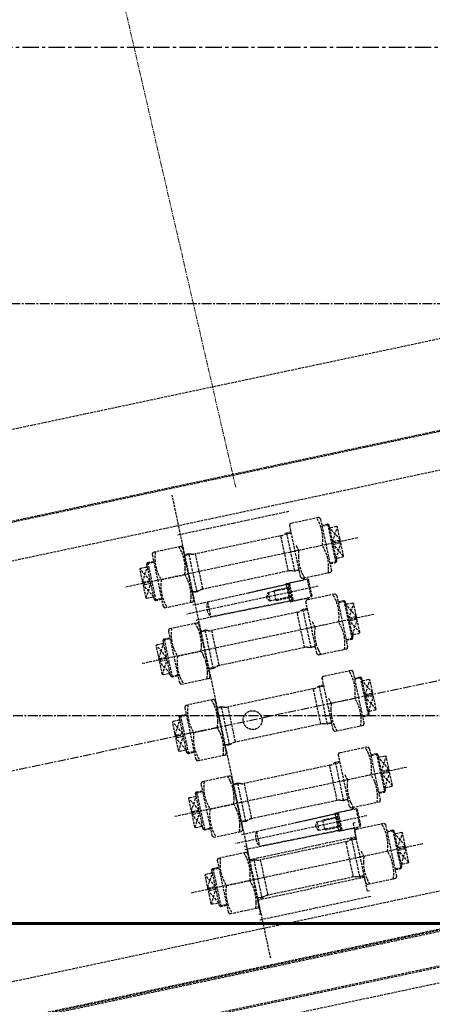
# Model space of a CAD drawing. Header units: millimetres. Extents: x -50096 to 615650, y 194565 to 243945.
# Tile 349 of 354: x 261487 to 262288, y 221101 to 223015. Entities that reach past the tile are written whole.
import ezdxf

# ---------------------------------------------------------------- set-up
doc = ezdxf.new("R2010")
doc.units = ezdxf.units.MM
for name, pattern in [('AM_DIN_F_W050', [6.25, 4.75, -1.5]), ('CENTER2', [28.575, 19.05, -3.175, 3.175, -3.175]), ('ГТО-1 Пунктир', [7, 5, -2]), ('осевая', [50.8, 31.75, -6.35, 6.35, -6.35])]:
    doc.linetypes.add(name, pattern=pattern)
for name, color, linetype, lineweight in [('AM_3', 6, 'AM_DIN_F_W050', 25), ('ГТО-2_Бетон_060', 3, 'Continuous', 60), ('ГТО-2_Осевая', 7, 'осевая', 25), ('ГТО-2_Оси_025', 6, 'осевая', 25), ('ГТО-2_Размеры_035', 2, 'Continuous', 35), ('ОГОС_Пунктир_025', 151, 'ГТО-1 Пунктир', 25), ('ОЗиМ_ось', 6, 'осевая', 25)]:
    doc.layers.add(name, color=color, linetype=linetype, lineweight=lineweight)
doc.layers.add('ГТО-2_Штриховка_018', color=7, linetype='Continuous', lineweight=18, true_color=0x6b6b6b)
doc.layers.add('ОЗиМ Оси', color=4, linetype='CENTER2')

# ---------------------------------------------------------------- blocks, each defined once
blk = doc.blocks.new('ОГСО_Затвор_План')
at = {"layer": 'AM_3'}
blk.add_circle((-43.4, 0), 18.3, dxfattribs=at)
at = {"layer": 'ГТО-2_Оси_025', "ltscale": 0.5}
blk.add_line((1439.7, 0), (-1270.3, 0), dxfattribs=at)
at = {"layer": 'ОГОС_Пунктир_025'}
for p, q in [((-794.6, 650), (949.7, 650)), ((1140.2, 475), (-794.6, 475)), ((1142.2, 473), (-794.6, 473)), ((-105.3, -460), (-105.3, 460)), ((-110.3, 400), (109.7, 400)), ((109.7, 400), (1142.2, 400)), ((-110.3, 382.5), (-0.3, 382.5)), ((-0.3, 382.5), (109.7, 382.5)), ((-196.3, 307.8), (-181.3, 334)), ((-181.3, 306.6), (-196.3, 333)), ((-181.3, 334), (-181.3, 336)), ((-181.3, 272), (-181.3, 334)), ((-180.4, 340.4), (-168.3, 340.4)), ((-178.8, 342), (-178.8, 266)), ((-92.6, 340.4), (-106.3, 340.4)), ((-97.1, 266), (-97.1, 342)), ((-85.3, 339), (-85.3, 269)), ((84.7, 269), (84.7, 339)), ((92, 340.4), (105.7, 340.4)), ((96.5, 342), (96.5, 266)), ((179.8, 340.4), (167.7, 340.4)), ((178.2, 342), (178.2, 266)), ((180.7, 334), (180.7, 336)), ((195.7, 307.8), (180.7, 334)), ((180.7, 272), (180.7, 334)), ((180.7, 306.6), (195.7, 333)), ((-194.3, 301.4), (-194.3, 306.6)), ((193.7, 301.4), (193.7, 306.6)), ((229.7, 304), (-230.3, 304)), ((-196.3, 275), (-181.3, 301.4)), ((-181.3, 274), (-196.3, 300.2)), ((-160.2, 304), (-113.4, 304)), ((159.6, 304), (112.8, 304)), ((195.7, 275), (180.7, 301.4)), ((180.7, 274), (195.7, 300.2)), ((-180.4, 267.6), (-181.3, 268.5)), ((179.8, 267.6), (180.7, 268.5)), ((-178.8, 266), (-180.4, 267.6)), ((-168.3, 267.6), (-180.4, 267.6)), ((-168.3, 266), (-178.8, 266)), ((-92.6, 267.6), (-106.3, 267.6)), ((92, 267.6), (105.7, 267.6)), ((167.7, 267.6), (179.8, 267.6)), ((167.7, 266), (178.2, 266)), ((178.2, 266), (179.8, 267.6)), ((-81.3, 243), (-81.3, 213)), ((37.7, 236.6), (37.7, 219.4)), ((49.7, 238), (77.4, 238)), ((49.7, 218), (49.7, 238)), ((75.7, 211.4), (75.7, 244.6)), ((76.6, 236.6), (76.6, 219.4)), ((77.7, 217.5), (77.7, 238.5)), ((81.7, 245.5), (81.7, 210.5)), ((117.7, 210.5), (117.7, 245.5)), ((134.7, 228), (-125.3, 228)), ((49.7, 218), (77.4, 218)), ((-196.3, 155.8), (-181.3, 182)), ((-181.3, 154.6), (-196.3, 181)), ((-181.3, 182), (-181.3, 184)), ((-181.3, 120), (-181.3, 182)), ((-180.4, 188.4), (-168.3, 188.4)), ((-178.8, 190), (-178.8, 114)), ((-92.6, 188.4), (-106.3, 188.4)), ((-97.1, 114), (-97.1, 190)), ((-85.3, 187), (-85.3, 117)), ((84.7, 117), (84.7, 187)), ((92, 188.4), (105.7, 188.4)), ((96.5, 190), (96.5, 114)), ((179.8, 188.4), (167.7, 188.4)), ((178.2, 190), (178.2, 114)), ((180.7, 182), (180.7, 184)), ((195.7, 155.8), (180.7, 182)), ((180.7, 120), (180.7, 182)), ((180.7, 154.6), (195.7, 181)), ((-194.3, 149.4), (-194.3, 154.6)), ((193.7, 149.4), (193.7, 154.6)), ((229.7, 152), (-230.3, 152)), ((-196.3, 123), (-181.3, 149.4)), ((-181.3, 122), (-196.3, 148.2)), ((-160.2, 152), (-113.4, 152)), ((159.6, 152), (112.8, 152)), ((195.7, 123), (180.7, 149.4)), ((180.7, 122), (195.7, 148.2)), ((-180.4, 115.6), (-181.3, 116.5)), ((-178.8, 114), (-180.4, 115.6)), ((-168.3, 115.6), (-180.4, 115.6)), ((-92.6, 115.6), (-106.3, 115.6)), ((92, 115.6), (105.7, 115.6)), ((167.7, 115.6), (179.8, 115.6)), ((178.2, 114), (179.8, 115.6)), ((179.8, 115.6), (180.7, 116.5)), ((-168.3, 114), (-178.8, 114)), ((167.7, 114), (178.2, 114)), ((-196.3, 3.8), (-181.3, 30)), ((-181.3, 2.6), (-196.3, 29)), ((-181.3, 30), (-181.3, 32)), ((-181.3, -32), (-181.3, 30)), ((-180.4, 36.4), (-168.3, 36.4)), ((-178.8, 38), (-178.8, -38)), ((-92.6, 36.4), (-106.3, 36.4)), ((-97.1, -38), (-97.1, 38)), ((-85.3, 35), (-85.3, -35)), ((84.7, -35), (84.7, 35)), ((92, 36.4), (105.7, 36.4)), ((96.5, 38), (96.5, -38)), ((179.8, 36.4), (167.7, 36.4)), ((178.2, 38), (178.2, -38)), ((180.7, 30), (180.7, 32)), ((195.7, 3.8), (180.7, 30)), ((180.7, -32), (180.7, 30)), ((180.7, 2.6), (195.7, 29)), ((-194.3, -2.6), (-194.3, 2.6)), ((193.7, -2.6), (193.7, 2.6)), ((-196.3, -29), (-181.3, -2.6)), ((-181.3, -30), (-196.3, -3.8)), ((-160.2, 0), (-113.4, 0)), ((159.6, 0), (112.8, 0)), ((195.7, -29), (180.7, -2.6)), ((180.7, -30), (195.7, -3.8)), ((-180.4, -36.4), (-181.3, -35.5)), ((-178.8, -38), (-180.4, -36.4)), ((-168.3, -36.4), (-180.4, -36.4)), ((-168.3, -38), (-178.8, -38)), ((-92.6, -36.4), (-106.3, -36.4)), ((92, -36.4), (105.7, -36.4)), ((167.7, -36.4), (179.8, -36.4)), ((167.7, -38), (178.2, -38)), ((178.2, -38), (179.8, -36.4)), ((179.8, -36.4), (180.7, -35.5)), ((-178.8, -114), (-178.8, -190)), ((-97.1, -190), (-97.1, -114)), ((96.5, -114), (96.5, -190)), ((178.2, -114), (178.2, -190)), ((-196.3, -148.2), (-181.3, -122)), ((-181.3, -149.4), (-196.3, -123)), ((-181.3, -122), (-181.3, -120)), ((-181.3, -184), (-181.3, -122)), ((-180.4, -115.6), (-168.3, -115.6)), ((-92.6, -115.6), (-106.3, -115.6)), ((-85.3, -117), (-85.3, -187)), ((84.7, -187), (84.7, -117)), ((92, -115.6), (105.7, -115.6)), ((179.8, -115.6), (167.7, -115.6)), ((180.7, -122), (180.7, -120)), ((195.7, -148.2), (180.7, -122)), ((180.7, -184), (180.7, -122)), ((180.7, -149.4), (195.7, -123)), ((229.7, -152), (-230.3, -152)), ((-194.3, -154.6), (-194.3, -149.4)), ((-160.2, -152), (-113.4, -152)), ((159.6, -152), (112.8, -152)), ((193.7, -154.6), (193.7, -149.4)), ((-196.3, -181), (-181.3, -154.6)), ((-181.3, -182), (-196.3, -155.8)), ((195.7, -181), (180.7, -154.6)), ((180.7, -182), (195.7, -155.8)), ((-180.4, -188.4), (-181.3, -187.5)), ((-178.8, -190), (-180.4, -188.4)), ((-168.3, -188.4), (-180.4, -188.4)), ((-168.3, -190), (-178.8, -190)), ((-92.6, -188.4), (-106.3, -188.4)), ((92, -188.4), (105.7, -188.4)), ((167.7, -188.4), (179.8, -188.4)), ((167.7, -190), (178.2, -190)), ((178.2, -190), (179.8, -188.4)), ((179.8, -188.4), (180.7, -187.5)), ((81.7, -210.5), (81.7, -245.5)), ((117.7, -245.5), (117.7, -210.5)), ((134.7, -228), (-125.3, -228)), ((-81.3, -213), (-81.3, -243)), ((37.7, -219.4), (37.7, -236.6)), ((49.7, -218), (77.4, -218)), ((49.7, -238), (49.7, -218)), ((75.7, -244.6), (75.7, -211.4)), ((76.6, -219.4), (76.6, -236.6)), ((77.7, -238.5), (77.7, -217.5)), ((49.7, -238), (77.4, -238)), ((-180.4, -267.6), (-168.3, -267.6)), ((-178.8, -266), (-178.8, -342)), ((-92.6, -267.6), (-106.3, -267.6)), ((-97.1, -342), (-97.1, -266)), ((92, -267.6), (105.7, -267.6)), ((96.5, -266), (96.5, -342)), ((179.8, -267.6), (167.7, -267.6)), ((178.2, -266), (178.2, -342)), ((-196.3, -300.2), (-181.3, -274)), ((-181.3, -301.4), (-196.3, -275)), ((-181.3, -274), (-181.3, -272)), ((-181.3, -336), (-181.3, -274)), ((-85.3, -269), (-85.3, -339)), ((84.7, -339), (84.7, -269)), ((180.7, -274), (180.7, -272)), ((195.7, -300.2), (180.7, -274)), ((180.7, -336), (180.7, -274)), ((180.7, -301.4), (195.7, -275)), ((229.7, -304), (-230.3, -304)), ((-194.3, -306.6), (-194.3, -301.4)), ((-160.2, -304), (-113.4, -304)), ((159.6, -304), (112.8, -304)), ((193.7, -306.6), (193.7, -301.4)), ((-196.3, -333), (-181.3, -306.6)), ((-181.3, -334), (-196.3, -307.8)), ((195.7, -333), (180.7, -306.6)), ((180.7, -334), (195.7, -307.8)), ((-180.4, -340.4), (-181.3, -339.5)), ((-178.8, -342), (-180.4, -340.4)), ((-168.3, -340.4), (-180.4, -340.4)), ((-168.3, -342), (-178.8, -342)), ((-92.6, -340.4), (-106.3, -340.4)), ((92, -340.4), (105.7, -340.4)), ((167.7, -340.4), (179.8, -340.4)), ((167.7, -342), (178.2, -342)), ((178.2, -342), (179.8, -340.4)), ((179.8, -340.4), (180.7, -339.5)), ((-110.3, -382.5), (-0.3, -382.5)), ((-0.3, -382.5), (109.7, -382.5)), ((-110.3, -400), (109.7, -400)), ((109.7, -400), (1142.2, -400)), ((1142.2, -473), (-794.6, -473)), ((1140.2, -475), (-794.6, -475)), ((-794.6, -477), (1142.2, -477)), ((1142.2, -543), (-794.6, -543)), ((981.7, -575.3), (-794.6, -575.3))]:
    blk.add_line(p, q, dxfattribs=at)
for points in [[(-794.6, 400), (-110.3, 400)], [(-110.3, 359), (-165.1, 359), (-167.3, 355.2), (-167.3, 252.8), (-165.1, 249), (-110.3, 249)], [(-110.3, 249), (-108.5, 249), (-106.3, 252.8), (-106.3, 355.2), (-108.5, 359), (-110.3, 359)], [(109.7, 249), (107.9, 249), (105.7, 252.8), (105.7, 355.2), (107.9, 359), (109.7, 359)], [(109.7, 359), (164.5, 359), (166.7, 355.2), (166.7, 252.8), (164.5, 249), (109.7, 249)], [(-196.3, 307.8), (-194.3, 306.6), (-181.3, 306.6)], [(195.7, 307.8), (193.7, 306.6), (180.7, 306.6)], [(-196.3, 300.2), (-194.3, 301.4), (-181.3, 301.4)], [(195.7, 300.2), (193.7, 301.4), (180.7, 301.4)], [(109.7, 249.7), (113.7, 245.5)], [(-110.3, 243), (-81.3, 243), (75.7, 244.6), (75.7, 246), (109.7, 246)], [(79.7, 217.5), (77.7, 217.5), (76.6, 219.4), (37.7, 219.4), (32.7, 228), (37.7, 236.6), (76.6, 236.6), (77.7, 238.5), (79.7, 238.5)], [(109.7, 245.5), (81.7, 245.5), (79.7, 243.5), (79.7, 212.5), (81.7, 210.5), (109.7, 210.5)], [(109.7, 210.5), (117.7, 210.5), (119.7, 212.5), (119.7, 243.5), (117.7, 245.5), (109.7, 245.5)], [(-110.3, 213), (-81.3, 213), (75.7, 211.4), (75.7, 210), (109.7, 210)], [(-110.3, 207), (-165.1, 207), (-167.3, 203.2), (-167.3, 100.8), (-165.1, 97), (-110.3, 97)], [(-110.3, 97), (-108.5, 97), (-106.3, 100.8), (-106.3, 203.2), (-108.5, 207), (-110.3, 207)], [(109.7, 97), (107.9, 97), (105.7, 100.8), (105.7, 203.2), (107.9, 207), (109.7, 207)], [(109.7, 206.3), (113.7, 210.5)], [(109.7, 207), (164.5, 207), (166.7, 203.2), (166.7, 100.8), (164.5, 97), (109.7, 97)], [(-196.3, 155.8), (-194.3, 154.6), (-181.3, 154.6)], [(195.7, 155.8), (193.7, 154.6), (180.7, 154.6)], [(-196.3, 148.2), (-194.3, 149.4), (-181.3, 149.4)], [(195.7, 148.2), (193.7, 149.4), (180.7, 149.4)], [(-110.3, 55), (-165.1, 55), (-167.3, 51.2), (-167.3, -51.2), (-165.1, -55), (-110.3, -55)], [(-110.3, -55), (-108.5, -55), (-106.3, -51.2), (-106.3, 51.2), (-108.5, 55), (-110.3, 55)], [(109.7, -55), (107.9, -55), (105.7, -51.2), (105.7, 51.2), (107.9, 55), (109.7, 55)], [(109.7, 55), (164.5, 55), (166.7, 51.2), (166.7, -51.2), (164.5, -55), (109.7, -55)], [(-196.3, 3.8), (-194.3, 2.6), (-181.3, 2.6)], [(195.7, 3.8), (193.7, 2.6), (180.7, 2.6)], [(-196.3, -3.8), (-194.3, -2.6), (-181.3, -2.6)], [(195.7, -3.8), (193.7, -2.6), (180.7, -2.6)], [(-110.3, -97), (-165.1, -97), (-167.3, -100.8), (-167.3, -203.2), (-165.1, -207), (-110.3, -207)], [(-110.3, -207), (-108.5, -207), (-106.3, -203.2), (-106.3, -100.8), (-108.5, -97), (-110.3, -97)], [(109.7, -207), (107.9, -207), (105.7, -203.2), (105.7, -100.8), (107.9, -97), (109.7, -97)], [(109.7, -97), (164.5, -97), (166.7, -100.8), (166.7, -203.2), (164.5, -207), (109.7, -207)], [(-196.3, -148.2), (-194.3, -149.4), (-181.3, -149.4)], [(195.7, -148.2), (193.7, -149.4), (180.7, -149.4)], [(-196.3, -155.8), (-194.3, -154.6), (-181.3, -154.6)], [(195.7, -155.8), (193.7, -154.6), (180.7, -154.6)], [(-110.3, -213), (-81.3, -213), (75.7, -211.4), (75.7, -210), (109.7, -210)], [(109.7, -210.5), (81.7, -210.5), (79.7, -212.5), (79.7, -243.5), (81.7, -245.5), (109.7, -245.5)], [(109.7, -206.3), (113.7, -210.5)], [(109.7, -245.5), (117.7, -245.5), (119.7, -243.5), (119.7, -212.5), (117.7, -210.5), (109.7, -210.5)], [(79.7, -238.5), (77.7, -238.5), (76.6, -236.6), (37.7, -236.6), (32.7, -228), (37.7, -219.4), (76.6, -219.4), (77.7, -217.5), (79.7, -217.5)], [(-110.3, -236.5), (-106.3, -236.5), (-106.3, -264), (-0.3, -264)], [(-110.3, -243), (-81.3, -243), (75.7, -244.6), (75.7, -246), (109.7, -246)], [(109.7, -236.5), (105.7, -236.5), (105.7, -264), (-0.3, -264)], [(109.7, -249.7), (113.7, -245.5)], [(-110.3, -249), (-165.1, -249), (-167.3, -252.8), (-167.3, -355.2), (-165.1, -359), (-110.3, -359)], [(-110.3, -359), (-108.5, -359), (-106.3, -355.2), (-106.3, -252.8), (-108.5, -249), (-110.3, -249)], [(109.7, -359), (107.9, -359), (105.7, -355.2), (105.7, -252.8), (107.9, -249), (109.7, -249)], [(109.7, -249), (164.5, -249), (166.7, -252.8), (166.7, -355.2), (164.5, -359), (109.7, -359)], [(-196.3, -300.2), (-194.3, -301.4), (-181.3, -301.4)], [(195.7, -300.2), (193.7, -301.4), (180.7, -301.4)], [(-196.3, -307.8), (-194.3, -306.6), (-181.3, -306.6)], [(195.7, -307.8), (193.7, -306.6), (180.7, -306.6)], [(-110.3, -371.5), (-106.3, -371.5), (-106.3, -344), (-0.3, -344)], [(109.7, -371.5), (105.7, -371.5), (105.7, -344), (-0.3, -344)], [(-794.6, -400), (-110.3, -400)], [(-794.6, -545), (1140.2, -545), (1142.2, -543), (1142.2, -477), (1140.2, -475), (-794.6, -475)]]:
    blk.add_lwpolyline(points, dxfattribs=at)
for points in [[(-160.2, 249, -0.178979), (-160.2, 304, -0.178979), (-160.2, 359)], [(-110.3, 348.3, 0.035103), (-113.4, 359)], [(-110.3, 314.7, 0.107335), (-110.3, 348.3)], [(159.6, 249, 0.178979), (159.6, 304, 0.178979), (159.6, 359)], [(-168.3, 266), (-178.8, 266), (-181.3, 268.5), (-181.3, 272, 0.414214), (-183.3, 274), (-194.3, 274), (-196.3, 275), (-196.3, 333), (-194.3, 334), (-183.3, 334, 0.414214), (-181.3, 336), (-181.3, 339.5), (-178.8, 342), (-168.3, 342)], [(105.7, 342), (96.5, 342), (91.5, 340.2, -0.087489), (84.7, 339), (-85.3, 339, -0.087489), (-92.1, 340.2), (-97.1, 342), (-106.3, 342)], [(167.7, 266), (178.2, 266), (180.7, 268.5), (180.7, 272, -0.414214), (182.7, 274), (193.7, 274), (195.7, 275), (195.7, 333), (193.7, 334), (182.7, 334, -0.414214), (180.7, 336), (180.7, 339.5), (178.2, 342), (167.7, 342)], [(-110.3, 293.3, 0.035103), (-113.4, 304, 0.035103), (-110.3, 314.7, 0.014588)], [(109.7, 293.3, -0.035103), (112.8, 304, -0.035103), (109.7, 314.7, -0.014588)], [(-110.3, 259.7, 0.107335), (-110.3, 293.3, 0.134219)], [(109.7, 259.7, -0.107335), (109.7, 293.3, -0.134219)], [(105.7, 266), (96.5, 266), (91.5, 267.8, 0.087489), (84.7, 269), (-85.3, 269, 0.087489), (-92.1, 267.8), (-97.1, 266), (-106.3, 266)], [(-113.4, 249, 0.035103), (-110.3, 259.7, 0.016745)], [(-113.4, 249, 0.035103), (-110.3, 259.7, 0.016745)], [(112.8, 249, -0.035103), (109.7, 259.7, -0.016745)], [(112.8, 249, -0.035103), (109.7, 259.7, -0.016745)], [(-0.3, 243.8), (75.7, 244.6), (79.7, 243.5), (79.7, 212.5), (75.7, 211.4), (-81.3, 213, -0.131657), (-85.3, 228, -0.131657), (-81.3, 243), (-0.3, 243.8)], [(-160.2, 97, -0.178979), (-160.2, 152, -0.178979), (-160.2, 207)], [(-110.3, 196.3, 0.035103), (-113.4, 207)], [(-110.3, 162.7, 0.107335), (-110.3, 196.3)], [(159.6, 97, 0.178979), (159.6, 152, 0.178979), (159.6, 207)], [(-168.3, 114), (-178.8, 114), (-181.3, 116.5), (-181.3, 120, 0.414214), (-183.3, 122), (-194.3, 122), (-196.3, 123), (-196.3, 181), (-194.3, 182), (-183.3, 182, 0.414214), (-181.3, 184), (-181.3, 187.5), (-178.8, 190), (-168.3, 190)], [(105.7, 190), (96.5, 190), (91.5, 188.2, -0.087489), (84.7, 187), (-85.3, 187, -0.087489), (-92.1, 188.2), (-97.1, 190), (-106.3, 190)], [(167.7, 114), (178.2, 114), (180.7, 116.5), (180.7, 120, -0.414214), (182.7, 122), (193.7, 122), (195.7, 123), (195.7, 181), (193.7, 182), (182.7, 182, -0.414214), (180.7, 184), (180.7, 187.5), (178.2, 190), (167.7, 190)], [(-110.3, 141.3, 0.035103), (-113.4, 152, 0.035103), (-110.3, 162.7, 0.014588)], [(109.7, 141.3, -0.035103), (112.8, 152, -0.035103), (109.7, 162.7, -0.014588)], [(-110.3, 107.7, 0.107335), (-110.3, 141.3, 0.134219)], [(109.7, 107.7, -0.107335), (109.7, 141.3, -0.134219)], [(105.7, 114), (96.5, 114), (91.5, 115.8, 0.087489), (84.7, 117), (-85.3, 117, 0.087489), (-92.1, 115.8), (-97.1, 114), (-106.3, 114)], [(-113.4, 97, 0.035103), (-110.3, 107.7, 0.016745)], [(112.8, 97, -0.035103), (109.7, 107.7, -0.016745)], [(-160.2, -55, -0.178979), (-160.2, 0, -0.178979), (-160.2, 55)], [(-110.3, 44.3, 0.035103), (-113.4, 55)], [(-110.3, 10.7, 0.107335), (-110.3, 44.3)], [(159.6, -55, 0.178979), (159.6, 0, 0.178979), (159.6, 55)], [(-168.3, -38), (-178.8, -38), (-181.3, -35.5), (-181.3, -32, 0.414214), (-183.3, -30), (-194.3, -30), (-196.3, -29), (-196.3, 29), (-194.3, 30), (-183.3, 30, 0.414214), (-181.3, 32), (-181.3, 35.5), (-178.8, 38), (-168.3, 38)], [(105.7, 38), (96.5, 38), (91.5, 36.2, -0.087489), (84.7, 35), (-85.3, 35, -0.087489), (-92.1, 36.2), (-97.1, 38), (-106.3, 38)], [(167.7, -38), (178.2, -38), (180.7, -35.5), (180.7, -32, -0.414214), (182.7, -30), (193.7, -30), (195.7, -29), (195.7, 29), (193.7, 30), (182.7, 30, -0.414214), (180.7, 32), (180.7, 35.5), (178.2, 38), (167.7, 38)], [(-110.3, -10.7, 0.035103), (-113.4, 0, 0.035103), (-110.3, 10.7, 0.014588)], [(109.7, -10.7, -0.035103), (112.8, 0, -0.035103), (109.7, 10.7, -0.014588)], [(-110.3, -44.3, 0.107335), (-110.3, -10.7, 0.134219)], [(109.7, -44.3, -0.107335), (109.7, -10.7, -0.134219)], [(105.7, -38), (96.5, -38), (91.5, -36.2, 0.087489), (84.7, -35), (-85.3, -35, 0.087489), (-92.1, -36.2), (-97.1, -38), (-106.3, -38)], [(-113.4, -55, 0.035103), (-110.3, -44.3, 0.016745)], [(112.8, -55, -0.035103), (109.7, -44.3, -0.016745)], [(-168.3, -190), (-178.8, -190), (-181.3, -187.5), (-181.3, -184, 0.414214), (-183.3, -182), (-194.3, -182), (-196.3, -181), (-196.3, -123), (-194.3, -122), (-183.3, -122, 0.414214), (-181.3, -120), (-181.3, -116.5), (-178.8, -114), (-168.3, -114)], [(-160.2, -207, -0.178979), (-160.2, -152, -0.178979), (-160.2, -97)], [(-110.3, -107.7, 0.035103), (-113.4, -97)], [(-110.3, -141.3, 0.107335), (-110.3, -107.7)], [(105.7, -114), (96.5, -114), (91.5, -115.8, -0.087489), (84.7, -117), (-85.3, -117, -0.087489), (-92.1, -115.8), (-97.1, -114), (-106.3, -114)], [(159.6, -207, 0.178979), (159.6, -152, 0.178979), (159.6, -97)], [(167.7, -190), (178.2, -190), (180.7, -187.5), (180.7, -184, -0.414214), (182.7, -182), (193.7, -182), (195.7, -181), (195.7, -123), (193.7, -122), (182.7, -122, -0.414214), (180.7, -120), (180.7, -116.5), (178.2, -114), (167.7, -114)], [(-110.3, -162.7, 0.035103), (-113.4, -152, 0.035103), (-110.3, -141.3, 0.014588)], [(109.7, -162.7, -0.035103), (112.8, -152, -0.035103), (109.7, -141.3, -0.014588)], [(-110.3, -196.3, 0.107335), (-110.3, -162.7, 0.134219)], [(109.7, -196.3, -0.107335), (109.7, -162.7, -0.134219)], [(105.7, -190), (96.5, -190), (91.5, -188.2, 0.087489), (84.7, -187), (-85.3, -187, 0.087489), (-92.1, -188.2), (-97.1, -190), (-106.3, -190)], [(-113.4, -207, 0.035103), (-110.3, -196.3, 0.016745)], [(112.8, -207, -0.035103), (109.7, -196.3, -0.016745)], [(-0.3, -212.2), (75.7, -211.4), (79.7, -212.5), (79.7, -243.5), (75.7, -244.6), (-81.3, -243, -0.131657), (-85.3, -228, -0.131657), (-81.3, -213), (-0.3, -212.2)], [(-168.3, -342), (-178.8, -342), (-181.3, -339.5), (-181.3, -336, 0.414214), (-183.3, -334), (-194.3, -334), (-196.3, -333), (-196.3, -275), (-194.3, -274), (-183.3, -274, 0.414214), (-181.3, -272), (-181.3, -268.5), (-178.8, -266), (-168.3, -266)], [(-160.2, -359, -0.178979), (-160.2, -304, -0.178979), (-160.2, -249)], [(-110.3, -259.7, 0.035103), (-113.4, -249)], [(-110.3, -293.3, 0.107335), (-110.3, -259.7)], [(105.7, -266), (96.5, -266), (91.5, -267.8, -0.087489), (84.7, -269), (-85.3, -269, -0.087489), (-92.1, -267.8), (-97.1, -266), (-106.3, -266)], [(159.6, -359, 0.178979), (159.6, -304, 0.178979), (159.6, -249)], [(167.7, -342), (178.2, -342), (180.7, -339.5), (180.7, -336, -0.414214), (182.7, -334), (193.7, -334), (195.7, -333), (195.7, -275), (193.7, -274), (182.7, -274, -0.414214), (180.7, -272), (180.7, -268.5), (178.2, -266), (167.7, -266)], [(-110.3, -314.7, 0.035103), (-113.4, -304, 0.035103), (-110.3, -293.3, 0.014588)], [(109.7, -314.7, -0.035103), (112.8, -304, -0.035103), (109.7, -293.3, -0.014588)], [(-110.3, -348.3, 0.107335), (-110.3, -314.7, 0.134219)], [(109.7, -348.3, -0.107335), (109.7, -314.7, -0.134219)], [(105.7, -342), (96.5, -342), (91.5, -340.2, 0.087489), (84.7, -339), (-85.3, -339, 0.087489), (-92.1, -340.2), (-97.1, -342), (-106.3, -342)], [(-113.4, -359, 0.035103), (-110.3, -348.3, 0.016745)], [(112.8, -359, -0.035103), (109.7, -348.3, -0.016745)]]:
    blk.add_lwpolyline(points, format="xyb", dxfattribs=at)
blk = doc.blocks.new('A$C1AA538EC')
at = {"layer": 'ОЗиМ_ось', "lineweight": 20, "ltscale": 0.3}
blk.add_line((5938.2, -10656.5), (5394.1, -8299.9), dxfattribs=at)
at = {"layer": 'ГТО-2_Размеры_035', "rotation": 11.99999999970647}
blk.add_blockref('ОГСО_Затвор_План', (6013.4, -11100.1), dxfattribs=at)

msp = doc.modelspace()

# ---------------------------------------------------------------- hatches: boundary and pattern name
at = {"layer": 'ГТО-2_Штриховка_018'}
h = msp.add_hatch(dxfattribs=at)
h.set_pattern_fill('ANSI35', color=256, scale=100)
h.set_pattern_definition([(45, (-115466.6, -494469.8), (-449.0128, 449.0128), []), (45, (-115017.6, -494469.8), (-449.0128, 449.0128), [793.75, -158.75, 0, -158.75])])
h.paths.add_polyline_path([(243988.4, 233562.9), (247488.4, 233562.9), (247488.4, 236562.9), (227633.4, 236562.9), (227633.4, 228037.9), (232688.4, 228037.9), (232688.4, 229062.9), (243988.4, 229062.9)])
edge = h.paths.add_edge_path(flags=16)
edge.add_arc((234968.4, 232762.8), 1700, 0, 360)
edge = h.paths.add_edge_path(flags=16)
edge.add_arc((255968.4, 232762.8), 1700, 0, 360)
h.paths.add_polyline_path([(264438.4, 224462.9), (264438.4, 224822.9), (265938.4, 224822.9), (265938.4, 224462.9), (276518.4, 224462.9), (276518.4, 221662.7), (278018.4, 221662.7), (278018.4, 225962.9), (263788.4, 225962.9), (263788.4, 236562.9), (247488.4, 236562.9), (247488.4, 233562.9), (250988.4, 233562.9), (250988.4, 229062.9), (262288.4, 229062.9), (262288.4, 226212.9), (247488.4, 226212.9), (247488.4, 224462.9), (252623.4, 224462.9), (252623.4, 224822.9), (254123.4, 224822.9), (254123.4, 224462.9), (258378.4, 224462.9), (258378.4, 224822.9), (259878.4, 224822.9), (259878.4, 224462.9)])

# ---------------------------------------------------------------- linework, layer by layer
at = {"layer": 'ГТО-2_Бетон_060', "elevation": 0}
msp.add_lwpolyline([(260468.4, 223758.4), (263468.4, 223758.4), (263468.4, 221258.4), (260468.4, 221258.4), (260468.4, 223758.4)], dxfattribs=at)
at = {"layer": 'ГТО-2_Осевая', "color": 1}
msp.add_lwpolyline([(273718.5, 212462.9), (228218.4, 212464), (228218.4, 222958), (273718.5, 222962.9)], close=True, dxfattribs=at)
at = {"layer": 'ОЗиМ Оси'}
for p, q in [((276318.5, 222462.9), (229518.5, 222462.9)), ((221126.5, 221662.7), (278990.6, 221662.7))]:
    msp.add_line(p, q, dxfattribs=at)

# ---------------------------------------------------------------- block references
at = {"layer": 'ГТО-2_Размеры_035'}
msp.add_blockref('A$C1AA538EC', (255968.4, 232762.8), dxfattribs=at)

doc.saveas('drawing.dxf')
